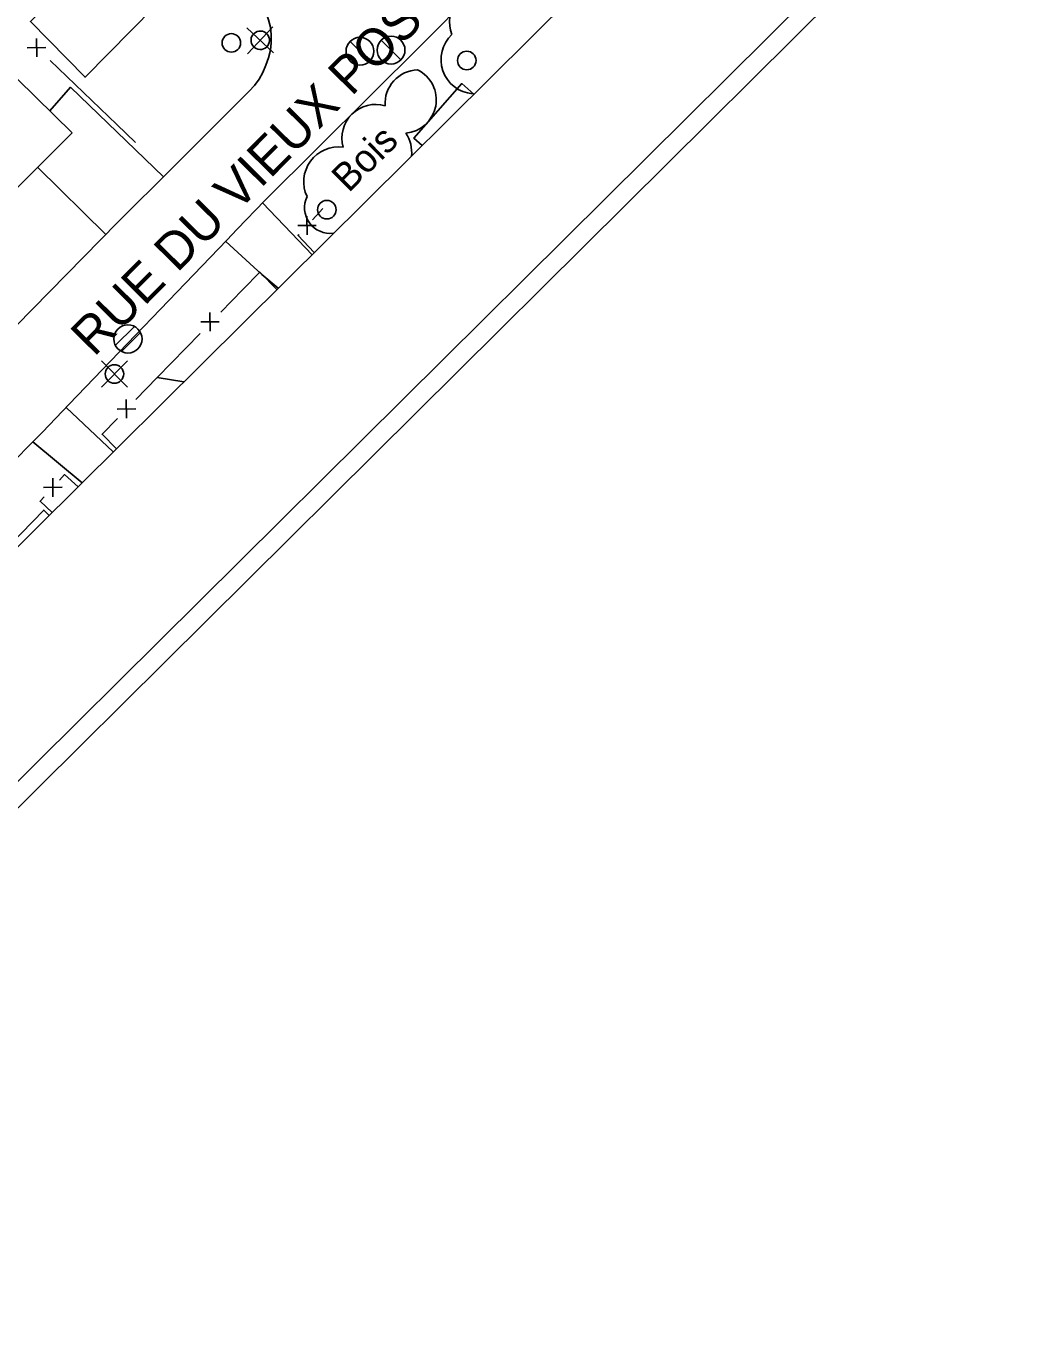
# Model space of a CAD drawing. Extents: x 381879 to 384696, y 5564785 to 5567594.
# Drawn here: x 383007.7 to 383116.8, y 5564953.7 to 5565094 of the extents above; entities that cross this region are included whole.
import ezdxf

# ---------------------------------------------------------------- set-up
doc = ezdxf.new("R2010")
doc.units = 0
for name, color, linetype in [('Niveau 19', 7, 'Continuous'), ('Niveau 21', 7, 'Continuous'), ('Niveau 31', 7, 'Continuous'), ('Niveau 36', 7, 'Continuous'), ('Niveau 37', 7, 'Continuous'), ('Niveau 44', 7, 'Continuous'), ('Niveau 60', 7, 'Continuous')]:
    doc.layers.add(name, color=color, linetype=linetype)

msp = doc.modelspace()

# ---------------------------------------------------------------- linework, layer by layer
at = {"layer": 'Niveau 19'}
for points in [[(383022.55, 5565077.75), (383012.54, 5565087.42), (383010.3, 5565084.86)], [(383008.98, 5565078.78), (383016.35, 5565071.53)], [(383037.13, 5565070.87), (383033.26, 5565074.95)], [(383033.18, 5565067.19), (383029.28, 5565070.77)], [(383037.13, 5565070.87), (383038.59, 5565069.33)], [(383034.95, 5565065.72), (383033.18, 5565067.19)], [(383012.06, 5565052.84), (383012.06, 5565052.84), (383017.14, 5565048.06)], [(383013.8, 5565044.74), (383008.45, 5565049.15)]]:
    msp.add_lwpolyline(points, dxfattribs=at)
at = {"layer": 'Niveau 21'}
for points in [[(383033.5, 5565075.2), (383050.5, 5565092.1), (383061.4, 5565103.1), (383080.1, 5565121.4), (383086.6, 5565128.3)], [(383031.8, 5565087), (383032.4, 5565087.6), (383032.9, 5565088.3), (383033.3, 5565089), (383033.6, 5565089.8), (383033.9, 5565090.6), (383034.1, 5565091.4), (383034.2, 5565092.2), (383034.2, 5565093.1), (383034.1, 5565093.9), (383033.9, 5565094.7), (383033.6, 5565095.5), (383033.3, 5565096.3), (383032.9, 5565097), (383032.4, 5565097.7), (383031.8, 5565098.3), (383031.8, 5565098.4)], [(383022.3, 5565077.5), (383031.8, 5565087)], [(383018.9, 5565074.1), (383022.3, 5565077.5)], [(383029.4, 5565070.9), (383030.5, 5565072.1), (383033.5, 5565075.2)], [(382994.5, 5565049.3), (382999.3, 5565054.2), (383017.6, 5565072.8), (383018.9, 5565074.1)], [(383012.4, 5565053.2), (383029.4, 5565070.9)], [(383009.5, 5565050.2), (383012.4, 5565053.2)], [(382979.9, 5565014.7), (382979.6, 5565015.8), (382979.7, 5565017.6), (382980.2, 5565019.2), (382980.9, 5565020.6), (382982, 5565022), (382989.6, 5565029.9), (383008.2, 5565048.9), (383009.5, 5565050.2)]]:
    msp.add_lwpolyline(points, dxfattribs=at)
at = {"layer": 'Niveau 31'}
for points in [[(383015.8, 5565102), (383008.2, 5565094.5), (383014.1, 5565088.5), (383021.6, 5565096.1)], [(383012.7, 5565082.5), (383006.8, 5565088.3), (383004.2, 5565085.7), (383001.2, 5565088.6), (382996.2, 5565083.5), (383005, 5565074.8)]]:
    msp.add_lwpolyline(points, close=True, dxfattribs=at)
msp.add_lwpolyline([(383050.47, 5565081.12), (383049.58, 5565081.9), (383054.75, 5565087.81), (383056.06, 5565086.66)], dxfattribs=at)
at = {"layer": 'Niveau 36'}
for p, q in [((383031.64, 5565091.03), (383034.36, 5565093.94)), ((383031.54, 5565093.84), (383034.45, 5565091.12)), ((383044.83, 5565090.24), (383042.71, 5565092.36)), ((383048.19, 5565090.36), (383046.07, 5565092.48)), ((383019.42, 5565061.59), (383017.36, 5565059.55)), ((383018.02, 5565058.91), (383020.08, 5565060.95)), ((383018.69, 5565057.88), (383015.87, 5565055.06)), ((383018.69, 5565055.06), (383015.87, 5565057.88))]:
    msp.add_line(p, q, dxfattribs=at)
for centre, radius in [((383029.89, 5565092.2), 1), ((383043.76, 5565091.3), 1.5), ((383047.12, 5565091.42), 1.5), ((383055.29, 5565090.3), 1), ((383040.19, 5565074.2), 1), ((383018.73, 5565060.25), 1.52), ((383017.27, 5565056.47), 1)]:
    msp.add_circle(centre, radius, dxfattribs=at)
msp.add_ellipse((383033.01, 5565092.48), major_axis=(-0.048, -0.999), ratio=0.999982, dxfattribs=at)
at = {"layer": 'Niveau 37'}
for p, q in [((383008.89, 5565090.69), (383008.85, 5565092.69)), ((383007.87, 5565091.67), (383009.87, 5565091.71)), ((383038.06, 5565071.5), (383038.03, 5565073.5)), ((383039.05, 5565072.51), (383037.05, 5565072.49)), ((383027.59, 5565061.1), (383027.56, 5565063.1)), ((383028.58, 5565062.11), (383026.58, 5565062.09)), ((383018.58, 5565051.7), (383018.55, 5565053.7)), ((383019.57, 5565052.71), (383017.57, 5565052.69)), ((383010.64, 5565043.23), (383010.61, 5565045.23)), ((383011.63, 5565044.24), (383009.63, 5565044.22))]:
    msp.add_line(p, q, dxfattribs=at)
for points in [[(383010.32, 5565090.31), (383017.53, 5565083.38)], [(383017.53, 5565083.38), (383019.54, 5565081.45)], [(383038.63, 5565073.1), (383039.75, 5565074.33)], [(383038.83, 5565069.58), (383037.09, 5565071.42), (383037.18, 5565071.52)], [(383031.13, 5565065.6), (383032.95, 5565067.47), (383034.8, 5565065.58)], [(383028.74, 5565063.14), (383031.13, 5565065.6)], [(383021.9, 5565056.09), (383026.52, 5565060.85)], [(383019.59, 5565053.72), (383021.9, 5565056.09)], [(383021.9, 5565056.09), (383024.77, 5565055.62)], [(383017.48, 5565048.39), (383015.94, 5565049.96), (383017.61, 5565051.67)], [(383011.36, 5565045.03), (383011.9, 5565045.62), (383013.36, 5565044.31)], [(383010.54, 5565041.51), (383009.25, 5565042.73), (383009.69, 5565043.21)], [(383004.78, 5565036.77), (383009.65, 5565041.78), (383010.24, 5565041.21)]]:
    msp.add_lwpolyline(points, dxfattribs=at)
at = {"layer": 'Niveau 44'}
for centre, major_axis, ratio, start_param, end_param in [((383057.14, 5565094.48), (-2.87, -2.36), 0.998027, 3.882425, 5.97705), ((383056.21, 5565090.4), (-2.2, -2.98), 0.99839, 4.52813, 6.834976), ((383050.08, 5565085.68), (-3.05, -1.92), 0.999986, 4.177682, 5.793679), ((383048.38, 5565086.05), (1.26, 3.39), 0.999986, 3.587327, 6.179351), ((383045.46, 5565081.92), (-2.03, 3.03), 0.999897, 5.410095, 7.533548), ((383045.74, 5565080.38), (1.49, 3.29), 0.999986, 5.028536, 5.746564), ((383041.48, 5565077.2), (1.57, -3.44), 0.999986, 2.590616, 4.718531), ((383040.53, 5565074.39), (1.62, -2.25), 0.986276, 3.63708, 5.787697)]:
    msp.add_ellipse(centre, major_axis=major_axis, ratio=ratio, start_param=start_param, end_param=end_param, dxfattribs=at)
at = {"layer": 'Niveau 60'}
msp.add_lwpolyline([(382780.54, 5564785.16), (381879.11, 5565693.82), (383794.51, 5567593.97), (384695.95, 5566685.3), (382780.55, 5564785.15)], dxfattribs=at)
for points in [[(381881.93, 5565693.86), (383794.53, 5567591.15), (384693.12, 5566685.31), (382780.52, 5564788.02)], [(383653.8, 5566971.92), (383426.67, 5567200.87), (383197.47, 5566973.49), (381907.4, 5565693.71), (382780.65, 5564813.45), (384299.92, 5566320.61)]]:
    msp.add_lwpolyline(points, close=True, dxfattribs=at)

# ---------------------------------------------------------------- texts
at = {"layer": 'Niveau 21'}
msp.add_text('RUE DU VIEUX POSTE', height=4, rotation=45.3685, dxfattribs=at).set_placement((383015.07, 5565058.23))
at = {"layer": 'Niveau 44'}
msp.add_text('Bois', height=3, rotation=44.7707, dxfattribs=at).set_placement((383042.54, 5565075.95))

doc.saveas('drawing.dxf')
